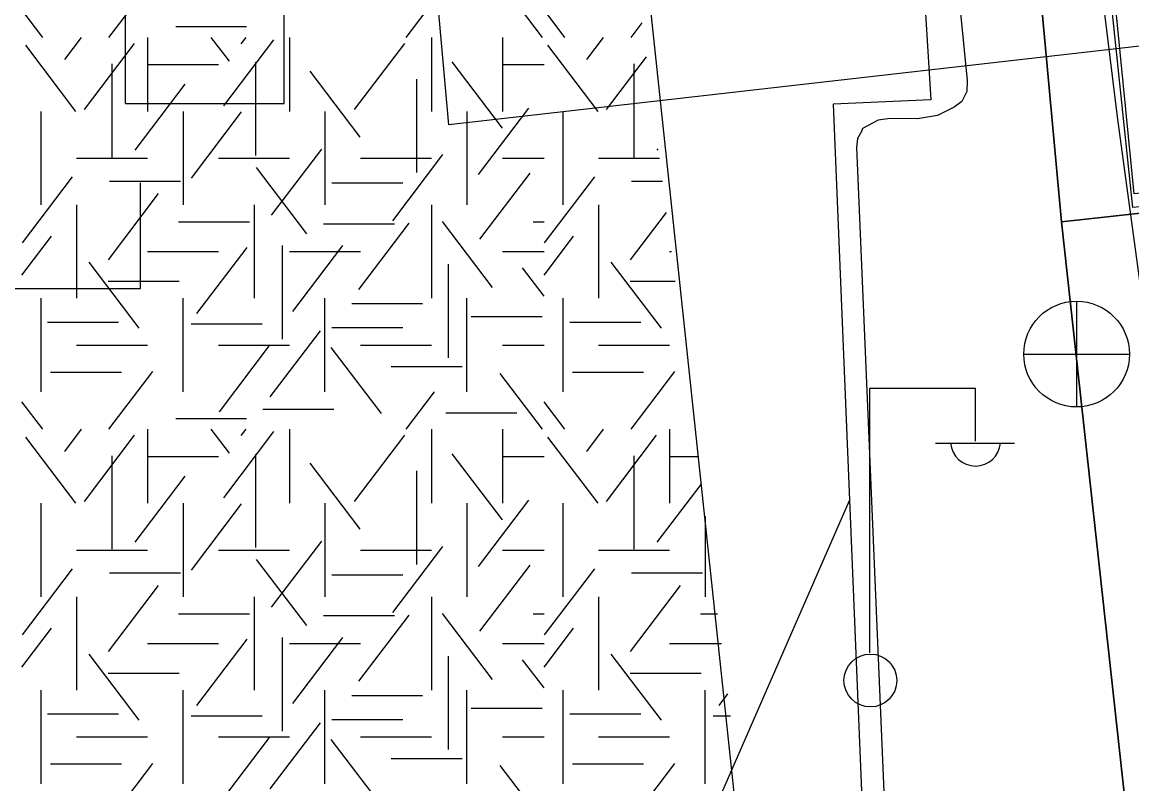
# Model space of a CAD drawing. Extents: x 419101 to 420177, y 4451541 to 4452254.
# Drawn here: x 419923.3 to 419944.29, y 4451663.32 to 4451677.71 of the extents above; entities that cross this region are included whole.
import ezdxf

# ---------------------------------------------------------------- set-up
doc = ezdxf.new("R2010")
doc.units = 0
for name, color, linetype in [('2_KADASTRO', 7, 'Continuous'), ('3_HALİHAZIR', 7, 'Continuous'), ('Level 10', 7, 'Continuous'), ('Level 27', 7, 'Continuous'), ('Level 41', 7, 'Continuous')]:
    doc.layers.add(name, color=color, linetype=linetype)

msp = doc.modelspace()

# ---------------------------------------------------------------- linework, layer by layer
at = {"layer": '2_KADASTRO'}
for points in [[(419939.11, 4451715.66), (419940.33, 4451715.78), (419970.241, 4451718.912), (419972.479, 4451719.146), (419976.149, 4451677.693), (419974.589, 4451677.516), (419946.418, 4451674.327), (419944.916, 4451674.157), (419942.965, 4451673.938), (419940.922, 4451696.044)], [(419942.965, 4451673.938), (419944.916, 4451674.157), (419946.418, 4451674.327), (419974.589, 4451677.516), (419976.149, 4451677.693), (419980.269, 4451640.848), (419981.86, 4451627.963), (419951.695, 4451624.569), (419948.421, 4451624.201)]]:
    msp.add_lwpolyline(points, close=True, dxfattribs=at)
msp.add_lwpolyline([(419863.066, 4451672.719), (419864.62, 4451681.733), (419866.738, 4451685.9), (419867.216, 4451690.135), (419870.222, 4451696.079), (419873.203, 4451698.524), (419876.631, 4451700.03), (419883.506, 4451701.13), (419887.228, 4451701.726), (419890.017, 4451701.465), (419917.1, 4451698.935), (419919.726, 4451698.689), (419926.347, 4451698.11), (419931.061, 4451697.704), (419940.922, 4451696.044), (419942.965, 4451673.938), (419948.421, 4451624.201), (419952.375, 4451582.519)], dxfattribs=at)
at = {"layer": '3_HALİHAZIR'}
for p, q in [((419925.254, 4451676.178), (419925.254, 4451678.178)), ((419928.254, 4451676.178), (419928.254, 4451678.178)), ((419925.254, 4451676.178), (419928.254, 4451676.178)), ((419925.534, 4451672.678), (419925.534, 4451674.678)), ((419922.534, 4451672.678), (419925.534, 4451672.678)), ((419943.248, 4451672.44), (419943.248, 4451670.44)), ((419942.248, 4451671.44), (419944.248, 4451671.44)), ((419939.336, 4451665.793), (419939.336, 4451670.793)), ((419939.336, 4451670.793), (419941.336, 4451670.793)), ((419941.336, 4451669.793), (419941.336, 4451670.793)), ((419940.576, 4451669.753), (419942.076, 4451669.753)), ((419931.911, 4451652.564), (419938.953, 4451668.675))]:
    msp.add_line(p, q, dxfattribs=at)
msp.add_lwpolyline([(419971.027, 4451718.859), (419975.358, 4451677.58), (419966.686, 4451676.576), (419961.298, 4451676.04), (419946.089, 4451674.642), (419944.335, 4451674.468), (419940.229, 4451715.99)], close=True, dxfattribs=at)
for points in [[(419917.027, 4451698.361), (419939.265, 4451696.025), (419940.492, 4451676.244), (419938.642, 4451676.165), (419939.618, 4451652.484)], [(419940.827, 4451680.183), (419941.178, 4451676.614), (419941.169, 4451676.404), (419941.077, 4451676.212), (419940.933, 4451676.107), (419940.619, 4451675.952), (419940.238, 4451675.885), (419939.721, 4451675.893), (419939.496, 4451675.861), (419939.196, 4451675.706), (419939.18, 4451675.65), (419939.104, 4451675.514), (419939.083, 4451675.347), (419940.056, 4451652.479)], [(419947.01, 4451652.406), (419945.895, 4451662.17), (419944.021, 4451675.923), (419943.606, 4451679.313)]]:
    msp.add_lwpolyline(points, dxfattribs=at)
for centre, radius in [((419943.248, 4451671.44), 1), ((419939.346, 4451665.269), 0.5)]:
    msp.add_circle(centre, radius, dxfattribs=at)
msp.add_arc((419941.336, 4451669.797), 0.474, 184.8384, 355.1464, dxfattribs=at)
msp.add_spline([(419903.245, 4451652.867), (419908.888, 4451656.212), (419913.846, 4451662.961), (419919.769, 4451672.327), (419922.386, 4451685.274), (419924.026, 4451697.625)], degree=3, dxfattribs=at)
at = {"layer": 'Level 10'}
msp.add_lwpolyline([(420016.291, 4451685.44), (419931.368, 4451675.776), (419930.121, 4451689.721), (419926.913, 4451693.118), (419881.377, 4451699.349), (419876.03, 4451694.343), (419866.239, 4451664.345), (419831.309, 4451681.508), (419840.932, 4451704.034), (419847.883, 4451700.101), (419850.556, 4451705.822), (419843.784, 4451709.398), (419847.208, 4451715.607), (419822.258, 4451726.513), (419833.485, 4451749.755)], dxfattribs=at)
at = {"layer": 'Level 27'}
for points in [[(419960.047, 4451542.684), (419956.449, 4451577.197), (419951.517, 4451624.493), (419951.144, 4451624.453), (419945.798, 4451674.365), (419944.313, 4451674.209), (419939.948, 4451715.82), (419938.274, 4451715.668), (419933.867, 4451764.082), (419965.221, 4451766.936)], [(419933.586, 4451692.981), (419939.556, 4451636.929), (419942.383, 4451569.926), (419944.571, 4451544.206), (419950.368, 4451544.849), (419950.588, 4451542.784)]]:
    msp.add_lwpolyline(points, dxfattribs=at)
at = {"layer": 'Level 41'}
for p, q in [((419924.94, 4451677.427), (419925.769, 4451678.518)), ((419933.143, 4451677.427), (419932.341, 4451678.483)), ((419930.56, 4451677.427), (419931.097, 4451678.133)), ((419923.687, 4451677.427), (419923.293, 4451677.945)), ((419933.566, 4451677.427), (419933.172, 4451677.945)), ((419934.819, 4451677.427), (419935.029, 4451677.703)), ((419926.202, 4451677.633), (419927.545, 4451677.633)), ((419924.314, 4451676.029), (419923.365, 4451677.279)), ((419924.103, 4451677.01), (419924.42, 4451677.427)), ((419924.474, 4451676.064), (419925.423, 4451677.314)), ((419925.669, 4451677.427), (419925.669, 4451676.029)), ((419927.218, 4451676.975), (419926.874, 4451677.427)), ((419927.111, 4451676.133), (419928.061, 4451677.383)), ((419927.444, 4451677.307), (419927.535, 4451677.427)), ((419928.355, 4451677.427), (419928.355, 4451676.029)), ((419929.588, 4451676.064), (419930.537, 4451677.314)), ((419931.041, 4451677.427), (419931.041, 4451676.029)), ((419932.384, 4451677.427), (419932.384, 4451676.029)), ((419932.384, 4451677.427), (419932.384, 4451676.029)), ((419934.193, 4451676.029), (419933.244, 4451677.279)), ((419933.982, 4451677.01), (419934.299, 4451677.427)), ((419934.353, 4451676.064), (419935.11, 4451677.062)), ((419924.994, 4451676.925), (419924.994, 4451675.158)), ((419925.669, 4451676.913), (419927.012, 4451676.913)), ((419927.711, 4451676.96), (419927.711, 4451675.193)), ((419932.385, 4451675.713), (419931.436, 4451676.962)), ((419932.384, 4451676.913), (419933.172, 4451676.913)), ((419934.873, 4451676.925), (419934.873, 4451675.158)), ((419929.695, 4451675.538), (419928.746, 4451676.787)), ((419930.759, 4451676.639), (419930.759, 4451674.872)), ((419925.434, 4451675.292), (419926.383, 4451676.542)), ((419923.655, 4451674.262), (419923.655, 4451676.029)), ((419926.341, 4451676.029), (419926.341, 4451674.262)), ((419926.5, 4451674.767), (419927.449, 4451676.017)), ((419929.027, 4451676.029), (419929.027, 4451674.262)), ((419931.713, 4451676.029), (419931.713, 4451674.262)), ((419931.713, 4451676.029), (419931.713, 4451674.262)), ((419931.933, 4451674.836), (419932.882, 4451676.086)), ((419933.534, 4451674.262), (419933.534, 4451676.029)), ((419928.017, 4451674.066), (419928.968, 4451675.315)), ((419930.308, 4451673.961), (419931.257, 4451675.211)), ((419935.313, 4451675.292), (419935.333, 4451675.318)), ((419924.326, 4451675.145), (419925.669, 4451675.145)), ((419927.012, 4451675.145), (419928.355, 4451675.145)), ((419928.683, 4451673.716), (419927.733, 4451674.965)), ((419929.698, 4451675.145), (419931.041, 4451675.145)), ((419932.384, 4451675.145), (419933.172, 4451675.145)), ((419934.205, 4451675.145), (419935.355, 4451675.145)), ((419923.303, 4451673.541), (419924.252, 4451674.79)), ((419931.959, 4451673.61), (419932.909, 4451674.859)), ((419933.182, 4451673.541), (419934.131, 4451674.79)), ((419924.95, 4451674.711), (419926.293, 4451674.711)), ((419929.158, 4451674.675), (419930.501, 4451674.675)), ((419934.829, 4451674.711), (419935.41, 4451674.711)), ((419924.928, 4451673.224), (419925.877, 4451674.474)), ((419924.326, 4451674.262), (419924.326, 4451672.495)), ((419927.684, 4451674.262), (419927.684, 4451672.495)), ((419931.041, 4451674.262), (419931.041, 4451672.495)), ((419934.205, 4451674.262), (419934.205, 4451672.495)), ((419934.807, 4451673.224), (419935.486, 4451674.119)), ((419926.256, 4451673.938), (419927.599, 4451673.938)), ((419928.998, 4451673.905), (419930.341, 4451673.905)), ((419929.668, 4451672.664), (419930.618, 4451673.914)), ((419932.198, 4451672.698), (419931.249, 4451673.947)), ((419932.968, 4451673.938), (419933.172, 4451673.938)), ((419923.293, 4451672.932), (419923.852, 4451673.668)), ((419928.216, 4451673.49), (419928.216, 4451671.722)), ((419928.416, 4451672.244), (419929.365, 4451673.493)), ((419933.172, 4451672.932), (419933.731, 4451673.668)), ((419925.669, 4451673.378), (419927.012, 4451673.378)), ((419926.605, 4451672.208), (419927.555, 4451673.458)), ((419928.355, 4451673.378), (419929.698, 4451673.378)), ((419932.384, 4451673.378), (419933.172, 4451673.378)), ((419935.548, 4451673.378), (419935.581, 4451673.378)), ((419925.513, 4451671.927), (419924.564, 4451673.177)), ((419931.359, 4451673.14), (419931.359, 4451671.372)), ((419933.172, 4451672.538), (419932.766, 4451673.072)), ((419935.392, 4451671.927), (419934.443, 4451673.177)), ((419924.923, 4451672.818), (419926.266, 4451672.818)), ((419934.802, 4451672.818), (419935.652, 4451672.818)), ((419923.655, 4451670.727), (419923.655, 4451672.495)), ((419926.341, 4451670.727), (419926.341, 4451672.495)), ((419929.027, 4451670.727), (419929.027, 4451672.495)), ((419931.713, 4451670.727), (419931.713, 4451672.495)), ((419933.534, 4451670.727), (419933.534, 4451672.495)), ((419929.532, 4451672.397), (419930.875, 4451672.397)), ((419923.778, 4451672.046), (419925.121, 4451672.046)), ((419926.495, 4451672.012), (419927.838, 4451672.012)), ((419931.795, 4451672.152), (419933.138, 4451672.152)), ((419933.657, 4451672.046), (419935, 4451672.046)), ((419927.991, 4451670.63), (419928.94, 4451671.88)), ((419929.158, 4451671.941), (419930.501, 4451671.941)), ((419924.326, 4451671.611), (419925.669, 4451671.611)), ((419927.012, 4451671.611), (419928.355, 4451671.611)), ((419927.031, 4451670.351), (419927.98, 4451671.6)), ((419929.698, 4451671.611), (419931.041, 4451671.611)), ((419932.384, 4451671.611), (419933.172, 4451671.611)), ((419934.205, 4451671.611), (419935.548, 4451671.611)), ((419930.094, 4451670.316), (419929.144, 4451671.565)), ((419930.277, 4451671.204), (419931.62, 4451671.204)), ((419923.832, 4451671.1), (419925.174, 4451671.1)), ((419924.94, 4451670.018), (419925.769, 4451671.109)), ((419933.143, 4451670.018), (419932.341, 4451671.074)), ((419933.711, 4451671.1), (419935.053, 4451671.1)), ((419934.819, 4451670.018), (419935.648, 4451671.109)), ((419923.687, 4451670.018), (419923.293, 4451670.536)), ((419930.56, 4451670.018), (419931.097, 4451670.724)), ((419933.566, 4451670.018), (419933.172, 4451670.536)), ((419927.854, 4451670.399), (419929.197, 4451670.399)), ((419931.316, 4451670.33), (419932.659, 4451670.33)), ((419926.202, 4451670.224), (419927.545, 4451670.224)), ((419924.103, 4451669.601), (419924.42, 4451670.018)), ((419924.474, 4451668.655), (419925.423, 4451669.905)), ((419925.669, 4451670.018), (419925.669, 4451668.62)), ((419927.218, 4451669.566), (419926.874, 4451670.018)), ((419927.111, 4451668.724), (419928.061, 4451669.974)), ((419927.444, 4451669.898), (419927.535, 4451670.018)), ((419928.355, 4451670.018), (419928.355, 4451668.62)), ((419929.588, 4451668.655), (419930.537, 4451669.905)), ((419931.041, 4451670.018), (419931.041, 4451668.62)), ((419932.384, 4451670.018), (419932.384, 4451668.62)), ((419932.384, 4451670.018), (419932.384, 4451668.62)), ((419933.982, 4451669.601), (419934.299, 4451670.018)), ((419934.353, 4451668.655), (419935.302, 4451669.905)), ((419935.548, 4451670.018), (419935.548, 4451668.62)), ((419924.314, 4451668.62), (419923.365, 4451669.87)), ((419934.193, 4451668.62), (419933.244, 4451669.87)), ((419924.994, 4451669.516), (419924.994, 4451667.749)), ((419925.669, 4451669.504), (419927.012, 4451669.504)), ((419927.711, 4451669.551), (419927.711, 4451667.784)), ((419932.385, 4451668.304), (419931.436, 4451669.553)), ((419932.384, 4451669.504), (419933.172, 4451669.504)), ((419934.873, 4451669.516), (419934.873, 4451667.749)), ((419935.548, 4451669.504), (419936.075, 4451669.504)), ((419929.695, 4451668.129), (419928.746, 4451669.378)), ((419925.434, 4451667.883), (419926.383, 4451669.133)), ((419930.759, 4451669.23), (419930.759, 4451667.463)), ((419935.313, 4451667.883), (419936.143, 4451668.976)), ((419931.933, 4451667.427), (419932.882, 4451668.677)), ((419923.655, 4451666.853), (419923.655, 4451668.62)), ((419926.341, 4451668.62), (419926.341, 4451666.853)), ((419926.5, 4451667.358), (419927.449, 4451668.608)), ((419929.027, 4451668.62), (419929.027, 4451666.853)), ((419931.713, 4451668.62), (419931.713, 4451666.853)), ((419931.713, 4451668.62), (419931.713, 4451666.853)), ((419933.534, 4451666.853), (419933.534, 4451668.62)), ((419936.22, 4451668.37), (419936.22, 4451666.853)), ((419928.017, 4451666.657), (419928.968, 4451667.906)), ((419930.308, 4451666.552), (419931.257, 4451667.802)), ((419924.326, 4451667.736), (419925.669, 4451667.736)), ((419927.012, 4451667.736), (419928.355, 4451667.736)), ((419929.698, 4451667.736), (419931.041, 4451667.736)), ((419932.384, 4451667.736), (419933.172, 4451667.736)), ((419934.205, 4451667.736), (419935.548, 4451667.736)), ((419923.303, 4451666.132), (419924.252, 4451667.381)), ((419928.683, 4451666.307), (419927.733, 4451667.556)), ((419931.959, 4451666.201), (419932.909, 4451667.45)), ((419933.182, 4451666.132), (419934.131, 4451667.381)), ((419924.95, 4451667.302), (419926.293, 4451667.302)), ((419929.158, 4451667.266), (419930.501, 4451667.266)), ((419934.829, 4451667.302), (419936.172, 4451667.302)), ((419924.928, 4451665.815), (419925.877, 4451667.065)), ((419934.807, 4451665.815), (419935.756, 4451667.065)), ((419924.326, 4451666.853), (419924.326, 4451665.086)), ((419927.684, 4451666.853), (419927.684, 4451665.086)), ((419931.041, 4451666.853), (419931.041, 4451665.086)), ((419934.205, 4451666.853), (419934.205, 4451665.086)), ((419926.256, 4451666.529), (419927.599, 4451666.529)), ((419928.998, 4451666.496), (419930.341, 4451666.496)), ((419929.668, 4451665.255), (419930.618, 4451666.505)), ((419932.198, 4451665.289), (419931.249, 4451666.538)), ((419932.968, 4451666.529), (419933.172, 4451666.529)), ((419936.135, 4451666.529), (419936.455, 4451666.529)), ((419923.293, 4451665.523), (419923.852, 4451666.259)), ((419933.172, 4451665.523), (419933.731, 4451666.259)), ((419925.669, 4451665.969), (419927.012, 4451665.969)), ((419926.605, 4451664.799), (419927.555, 4451666.049)), ((419928.216, 4451666.081), (419928.216, 4451664.313)), ((419928.355, 4451665.969), (419929.698, 4451665.969)), ((419928.416, 4451664.835), (419929.365, 4451666.084)), ((419932.384, 4451665.969), (419933.172, 4451665.969)), ((419935.548, 4451665.969), (419936.527, 4451665.969)), ((419925.513, 4451664.518), (419924.564, 4451665.768)), ((419931.359, 4451665.731), (419931.359, 4451663.963)), ((419935.392, 4451664.518), (419934.443, 4451665.768)), ((419933.172, 4451665.129), (419932.766, 4451665.663)), ((419924.923, 4451665.409), (419926.266, 4451665.409)), ((419934.802, 4451665.409), (419936.145, 4451665.409)), ((419923.655, 4451663.318), (419923.655, 4451665.086)), ((419926.341, 4451663.318), (419926.341, 4451665.086)), ((419929.027, 4451663.318), (419929.027, 4451665.086)), ((419931.713, 4451663.318), (419931.713, 4451665.086)), ((419933.534, 4451663.318), (419933.534, 4451665.086)), ((419936.22, 4451663.318), (419936.22, 4451665.086)), ((419929.532, 4451664.988), (419930.875, 4451664.988)), ((419936.484, 4451664.799), (419936.648, 4451665.015)), ((419931.795, 4451664.743), (419933.138, 4451664.743)), ((419923.778, 4451664.637), (419925.121, 4451664.637)), ((419926.495, 4451664.603), (419927.838, 4451664.603)), ((419927.991, 4451663.221), (419928.94, 4451664.471)), ((419929.158, 4451664.532), (419930.501, 4451664.532)), ((419933.657, 4451664.637), (419935, 4451664.637)), ((419936.374, 4451664.603), (419936.701, 4451664.603)), ((419924.326, 4451664.202), (419925.669, 4451664.202)), ((419927.012, 4451664.202), (419928.355, 4451664.202)), ((419927.031, 4451662.942), (419927.98, 4451664.191)), ((419930.094, 4451662.907), (419929.144, 4451664.156)), ((419929.698, 4451664.202), (419931.041, 4451664.202)), ((419932.384, 4451664.202), (419933.172, 4451664.202)), ((419934.205, 4451664.202), (419935.548, 4451664.202)), ((419923.832, 4451663.691), (419925.174, 4451663.691)), ((419924.94, 4451662.609), (419925.769, 4451663.7)), ((419930.277, 4451663.795), (419931.62, 4451663.795)), ((419933.143, 4451662.609), (419932.341, 4451663.665)), ((419933.711, 4451663.691), (419935.053, 4451663.691)), ((419934.819, 4451662.609), (419935.648, 4451663.7))]:
    msp.add_line(p, q, dxfattribs=at)

doc.saveas('drawing.dxf')
